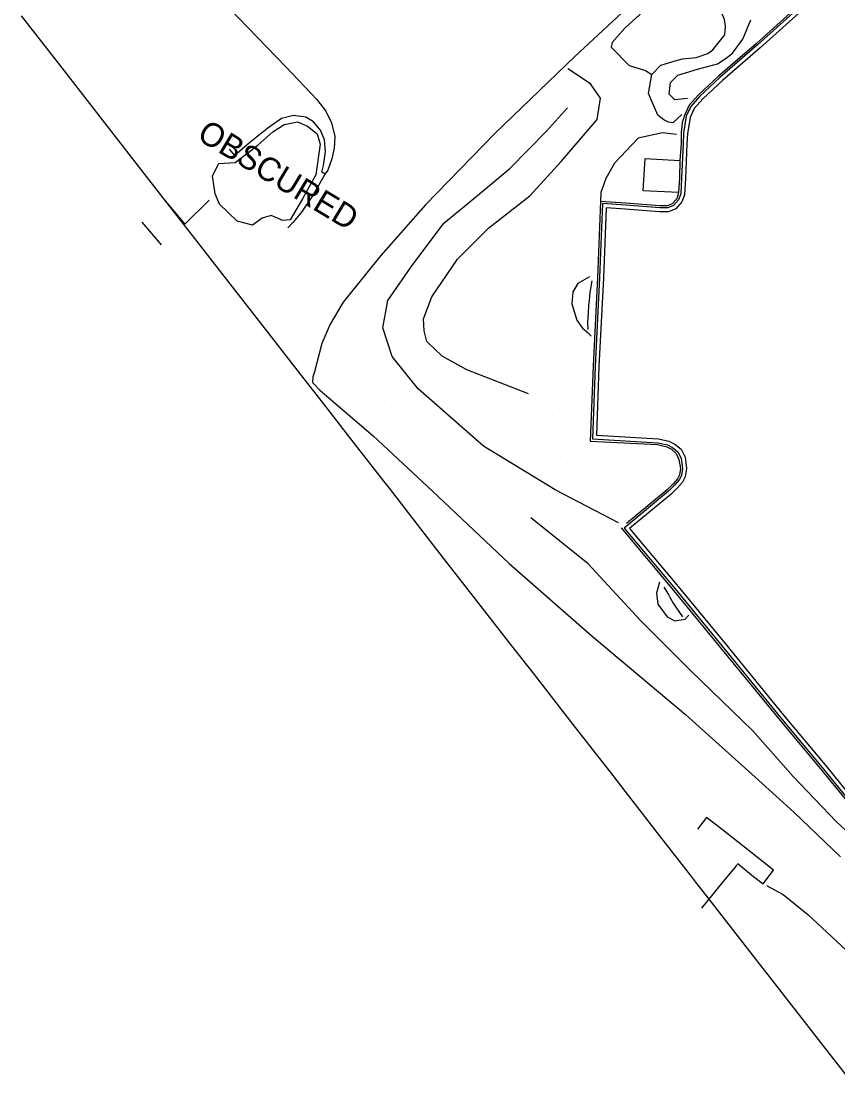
# Model space of a CAD drawing. Extents: x 1497074 to 1501343, y 481943 to 486114.
# Drawn here: x 1497258.8 to 1497466.3, y 483781.5 to 484050.2 of the extents above; entities that cross this region are included whole.
import ezdxf

# ---------------------------------------------------------------- set-up
doc = ezdxf.new("R2010")
doc.units = 0
for name, color, linetype in [('PH Exist DTM Boundary', 7, 'Continuous'), ('PH Exist DTM Breakline', 7, 'Continuous'), ('PH Exist DTM Obscure Area', 7, 'Continuous'), ('PH Exist DTM Obscure Area Text', 7, 'Continuous'), ('PH Exist DTM Point', 7, 'Continuous')]:
    doc.layers.add(name, color=color, linetype=linetype)

msp = doc.modelspace()

# ---------------------------------------------------------------- linework, layer by layer
at = {"layer": 'PH Exist DTM Boundary'}
msp.add_lwpolyline([(1497258.79, 484051.49), (1497269.09, 484038.27), (1497274.37, 484031.49), (1497289.09, 484012.59), (1497289.95, 484011.49), (1497298.33, 484000.73), (1497305.52, 483991.49), (1497309.09, 483986.91), (1497321.1, 483971.49), (1497329.09, 483961.23), (1497336.68, 483951.49), (1497342.11, 483944.51), (1497349.09, 483935.56), (1497350.87, 483933.27), (1497352.26, 483931.49), (1497363.41, 483917.17), (1497367.83, 483911.49), (1497369.09, 483909.88), (1497383.41, 483891.49), (1497389.09, 483884.2), (1497398.99, 483871.49), (1497409.09, 483858.52), (1497412.17, 483854.57), (1497414.57, 483851.49), (1497420.93, 483843.33), (1497429.09, 483832.84), (1497430.14, 483831.49), (1497433.86, 483826.72), (1497445.72, 483811.49), (1497449.09, 483807.17), (1497461.3, 483791.49), (1497469.09, 483781.49)], dxfattribs=at)
at = {"layer": 'PH Exist DTM Breakline'}
for points in [[(1497426.61, 484026.48), (1497424.36, 484024.37), (1497423.23, 484024.46), (1497422.08, 484025.1), (1497420.56, 484026.3), (1497418.18, 484031.76), (1497419.02, 484036.62), (1497421.28, 484039.01), (1497424.96, 484040.12), (1497426.83, 484040.6), (1497430.25, 484040.91), (1497433.26, 484041.91), (1497434.54, 484042.86), (1497437.56, 484046.67), (1497437.72, 484048.76), (1497437.51, 484050.61), (1497436.11, 484053.81), (1497435.07, 484055.98), (1497434.18, 484058.39), (1497434.59, 484065.23), (1497437.23, 484070.7), (1497442.75, 484075.92), (1497447.36, 484080.18)], [(1497326.06, 484038.55), (1497311.6, 484053.46), (1497301.78, 484063.49), (1497300.34, 484064.21), (1497298.27, 484064.75), (1497296.19, 484064.67), (1497294.27, 484064.03), (1497292.33, 484063.07), (1497290.55, 484061.92), (1497288.53, 484060.15), (1497287, 484058.88)], [(1497434.59, 484065.23), (1497427.56, 484061.64), (1497420.69, 484056.28), (1497412.17, 484048.37), (1497408.95, 484044.74), (1497408.71, 484043.55), (1497413.25, 484038.93), (1497417.39, 484037.66), (1497419.02, 484036.62)], [(1497422.07, 484062.26), (1497399.5, 484041.18), (1497379.11, 484021.6), (1497361.48, 484003.48), (1497350.14, 483990.65), (1497340.61, 483978.8), (1497337.33, 483973.2), (1497335.16, 483968.25), (1497333.35, 483961.1), (1497332.88, 483959.78), (1497332.8, 483958.35), (1497334.69, 483956.39), (1497348.26, 483944.81), (1497363.3, 483930.77), (1497382.78, 483912.43), (1497403.86, 483893.94), (1497427.57, 483874.05), (1497446.09, 483857.34), (1497455.1, 483849.22), (1497466.93, 483837.86)], [(1497459.45, 484057.02), (1497445.58, 484044.5), (1497436, 484036.18), (1497430.9, 484031.44), (1497428.55, 484028.78), (1497427.31, 484026.17), (1497426.77, 484024.38), (1497426.45, 484021.81), (1497426.46, 484019.06), (1497426.12, 484014.79), (1497426.06, 484010.27), (1497425.82, 484006.67), (1497425.36, 484005.02), (1497424.21, 484003.72), (1497422.98, 484003.23), (1497421.08, 484003.25), (1497412.36, 484003.93), (1497406.01, 484004.35), (1497405.24, 483985.07), (1497404.1, 483962.48), (1497403.35, 483943.44), (1497420.5, 483942.59), (1497422.84, 483942.07), (1497424.02, 483941.46), (1497425.18, 483940.31), (1497425.9, 483938.79), (1497426.34, 483936.54), (1497426.08, 483934.92), (1497425.53, 483933.91), (1497424.45, 483932.6), (1497422.95, 483931.14), (1497412.57, 483922.56)], [(1497459.78, 484056.65), (1497445.91, 484044.12), (1497436.33, 484035.81), (1497431.26, 484031.09), (1497428.97, 484028.5), (1497427.79, 484026.02), (1497427.1, 484021.67), (1497426.95, 484019.03), (1497426.56, 484010.25), (1497426.36, 484006.28), (1497425.8, 484004.75), (1497424.51, 484003.3), (1497423.07, 484002.73), (1497421.06, 484002.75), (1497412.32, 484003.43), (1497406.49, 484003.82), (1497405.74, 483985.04), (1497404.6, 483962.46), (1497403.94, 483944.09), (1497420.57, 483943.08), (1497423.01, 483942.54), (1497424.29, 483941.88), (1497425.66, 483940.79), (1497426.51, 483939.11), (1497426.84, 483936.53), (1497426.56, 483934.76), (1497425.95, 483933.63), (1497424.82, 483932.26), (1497423.29, 483930.77), (1497411.97, 483921.41), (1497424.97, 483905.95), (1497436.91, 483891.41), (1497451.68, 483873.28), (1497462.61, 483860.16), (1497472.31, 483848.27)], [(1497460.45, 484055.91), (1497446.57, 484043.37), (1497437, 484035.06), (1497431.98, 484030.4), (1497429.81, 484027.95), (1497428.76, 484025.72), (1497428.1, 484021.56), (1497427.95, 484018.98), (1497427.56, 484010.2), (1497427.35, 484006.08), (1497426.67, 484004.23), (1497425.1, 484002.46), (1497423.25, 484001.72), (1497421.01, 484001.75), (1497412.25, 484002.43), (1497407.45, 484002.75), (1497406.74, 483985), (1497405.6, 483962.41), (1497404.98, 483945.03), (1497420.71, 483944.08), (1497423.36, 483943.49), (1497424.84, 483942.72), (1497426.46, 483941.43), (1497427.48, 483939.4), (1497427.85, 483936.51), (1497427.52, 483934.43), (1497426.78, 483933.07), (1497425.56, 483931.58), (1497423.96, 483930.02), (1497413.38, 483921.28), (1497425.74, 483906.58), (1497437.69, 483892.05), (1497452.45, 483873.91), (1497463.38, 483860.79), (1497473.08, 483848.9)], [(1497428.06, 484030.51), (1497424.85, 484030.16), (1497423.4, 484031.63), (1497423.75, 484034.55), (1497425.67, 484036.48), (1497430.6, 484037.95), (1497435.7, 484039.28), (1497437.94, 484040.73), (1497439.52, 484042.06), (1497442.16, 484045.6), (1497444.17, 484050.47)], [(1497326.06, 484038.55), (1497333.95, 484030.29), (1497336.18, 484027.27), (1497337.62, 484024.34), (1497338.47, 484020.86), (1497338.35, 484017.87), (1497337.73, 484015.22), (1497336.67, 484012.33), (1497336.06, 484011.35)], [(1497387.7, 483955.51), (1497371.99, 483961.59), (1497365.73, 483965.07), (1497361.89, 483968.81), (1497361.17, 483971.51), (1497360.98, 483974.53), (1497363.17, 483980.12), (1497369.62, 483989.68), (1497377.65, 483997.63), (1497388.03, 484005.82), (1497395.98, 484014.47), (1497405.1, 484025.2), (1497405.99, 484030.62), (1497403.44, 484034.25), (1497397.65, 484038.05)], [(1497410.55, 483922.76), (1497394.47, 483931.07), (1497376.27, 483942.21), (1497359.62, 483956.77), (1497353.05, 483964.97), (1497350.66, 483972.27), (1497351.92, 483979.2), (1497357.84, 483987.76), (1497366.17, 483998.88), (1497375.2, 484006.28), (1497382.98, 484012.74), (1497392.26, 484022.25), (1497397.61, 484028.11)], [(1497336.06, 484011.35), (1497335.16, 484011.83), (1497335.59, 484013.51), (1497336.09, 484017.02), (1497335.82, 484020.02), (1497334.86, 484022.51), (1497333.03, 484024.6), (1497331.08, 484025.79), (1497328.01, 484026.19), (1497324.96, 484025.4), (1497321.46, 484023), (1497316.8, 484019.27), (1497313.08, 484016.05)], [(1497425.29, 484021.39), (1497421.72, 484021.78), (1497415.58, 484020.41), (1497409.55, 484014.06), (1497407.38, 484010.19), (1497406.06, 484006.63), (1497406.01, 484004.35)], [(1497313.08, 484016.05), (1497311.69, 484017.61)], [(1497425.82, 484006.67), (1497416.83, 484007.07), (1497417.3, 484015.3), (1497426.12, 484014.79)], [(1497336.06, 484011.35), (1497333.02, 484006.05), (1497329.98, 484001.64), (1497327.94, 483999.12), (1497326.53, 483997.62)], [(1497295.35, 484004.53), (1497300.36, 483998.63)], [(1497300.36, 483998.63), (1497306.57, 484004.67)], [(1497289.41, 483999.06), (1497294.37, 483993.35)], [(1497403.15, 483985.21), (1497400.25, 483983.54), (1497398.99, 483981.37), (1497398.68, 483978.35), (1497399.95, 483974.17), (1497401.37, 483972.15), (1497402.83, 483970.99), (1497403.62, 483970.1)], [(1497402.87, 483971.83), (1497402.76, 483973.69), (1497402.9, 483975.96), (1497403.03, 483977.99), (1497403.17, 483979.31), (1497403.34, 483981.2), (1497403.83, 483984.16)], [(1497515.29, 483811.39), (1497511.65, 483810.23), (1497508.31, 483810.84), (1497504.07, 483813.19), (1497493.24, 483823.19), (1497482.13, 483831.97), (1497473.64, 483839.67), (1497465.94, 483846.81), (1497454.97, 483858.29), (1497444.68, 483869.93), (1497428.83, 483885.2), (1497416.13, 483897.91), (1497402.86, 483912.32), (1497388.28, 483924.02)], [(1497411.26, 483921.47), (1497424.54, 483905.55), (1497436.47, 483891), (1497451.29, 483872.96), (1497462.22, 483859.84), (1497471.92, 483847.95), (1497478.37, 483840.2), (1497489.86, 483849.71), (1497493.52, 483852.59), (1497494.98, 483852.98), (1497496.25, 483852.72), (1497497.28, 483852.15), (1497498.17, 483851.31), (1497507.65, 483838.2), (1497516.24, 483826.14), (1497519.43, 483821.59), (1497520.97, 483819.57)], [(1497420.99, 483907.68), (1497420.21, 483904.85), (1497420.51, 483902.06), (1497422.9, 483898.88), (1497424.84, 483897.85), (1497427.48, 483898.22), (1497428.39, 483899.25)], [(1497422.04, 483906.38), (1497423.22, 483904.56), (1497423.71, 483903.64), (1497424.44, 483902.36), (1497425.16, 483901.33), (1497426.84, 483898.85)], [(1497440.88, 483836.2), (1497444.87, 483832.91), (1497447.29, 483831.04), (1497449.9, 483834.52), (1497443.3, 483839.74), (1497436.98, 483844.71), (1497432.92, 483847.84), (1497430.62, 483844.91)], [(1497431.72, 483824.87), (1497437.16, 483831.53), (1497440.64, 483835.72), (1497440.88, 483836.2)], [(1497448.14, 483830.56), (1497452.36, 483828.34), (1497458.66, 483823.23), (1497467.14, 483815.33), (1497476.44, 483806.68), (1497483.21, 483799.79), (1497491.45, 483792.54), (1497495.13, 483789.3), (1497497.78, 483787)]]:
    msp.add_lwpolyline(points, dxfattribs=at)
at = {"layer": 'PH Exist DTM Obscure Area'}
msp.add_lwpolyline([(1497325.62, 484023.92), (1497329, 484024.61), (1497331.57, 484023.47), (1497333.97, 484021.55), (1497334.8, 484018.92), (1497333.66, 484011.15), (1497330.27, 484005.04), (1497327.18, 483999.67), (1497325.26, 483999.49), (1497322.33, 484000.78), (1497320, 484000.13), (1497317.55, 483998.36), (1497313.66, 483999.35), (1497309.21, 484003.71), (1497308.05, 484006.33), (1497307.4, 484010.85), (1497309, 484013.98), (1497313.16, 484014.24), (1497318.92, 484018.62), (1497322.75, 484022.04), (1497325.62, 484023.92)], dxfattribs=at)
at = {"layer": 'PH Exist DTM Point'}
for p, q in [((1497422.35, 484046.96), (1497422.35, 484046.96)), ((1497307.94, 484043.97), (1497307.94, 484043.97)), ((1497336.16, 484042.54), (1497336.16, 484042.54)), ((1497350.93, 484040.92), (1497350.93, 484040.92)), ((1497363.48, 484041.76), (1497363.48, 484041.76)), ((1497381.84, 484041.56), (1497381.84, 484041.56)), ((1497407.53, 484037.9), (1497407.53, 484037.9)), ((1497454.7, 484040.25), (1497454.7, 484040.25)), ((1497412.81, 484028.16), (1497412.81, 484028.16)), ((1497310.93, 484026.91), (1497310.93, 484026.91)), ((1497350.57, 484025.81), (1497350.57, 484025.81)), ((1497362.51, 484024.73), (1497362.51, 484024.73)), ((1497453.37, 484026.35), (1497453.37, 484026.35)), ((1497442.72, 484023.63), (1497442.72, 484023.63)), ((1497349.69, 484011.52), (1497349.69, 484011.52)), ((1497413.29, 484011.88), (1497413.29, 484011.88)), ((1497455.05, 484011.17), (1497455.05, 484011.17)), ((1497399.01, 484007.19), (1497399.01, 484007.19)), ((1497440.68, 484007.55), (1497440.68, 484007.55)), ((1497466.27, 484000.96), (1497466.27, 484000.96)), ((1497336.97, 483997.78), (1497336.97, 483997.78)), ((1497392.99, 483997.88), (1497392.99, 483997.88)), ((1497302.35, 483994.51), (1497302.35, 483994.51)), ((1497319.53, 483994.14), (1497319.53, 483994.14)), ((1497368.09, 483994.28), (1497368.09, 483994.28)), ((1497426.05, 483993.45), (1497426.05, 483993.45)), ((1497439.47, 483992.54), (1497439.47, 483992.54)), ((1497384.95, 483990.09), (1497384.95, 483990.09)), ((1497334.27, 483984.35), (1497334.27, 483984.35)), ((1497392.48, 483984.67), (1497392.48, 483984.67)), ((1497303.64, 483981.69), (1497303.64, 483981.69)), ((1497319.64, 483982.37), (1497319.64, 483982.37)), ((1497382.71, 483981.47), (1497382.71, 483981.47)), ((1497424.27, 483983.24), (1497424.27, 483983.24)), ((1497442.46, 483978.72), (1497442.46, 483978.72)), ((1497372.17, 483977.22), (1497372.17, 483977.22)), ((1497344.79, 483973.79), (1497344.79, 483973.79)), ((1497329.48, 483970.97), (1497329.48, 483970.97)), ((1497394.74, 483968.24), (1497394.74, 483968.24)), ((1497318.14, 483965.78), (1497318.14, 483965.78)), ((1497362.17, 483962.67), (1497362.17, 483962.67)), ((1497425.01, 483963.63), (1497425.01, 483963.63)), ((1497441.4, 483964.97), (1497441.4, 483964.97)), ((1497455.85, 483965.18), (1497455.85, 483965.18)), ((1497344.46, 483962.5), (1497344.46, 483962.5)), ((1497351.07, 483953.88), (1497351.07, 483953.88)), ((1497424.65, 483952.98), (1497424.65, 483952.98)), ((1497393.87, 483950.11), (1497393.87, 483950.11)), ((1497441.18, 483950.7), (1497441.18, 483950.7)), ((1497455.06, 483950.8), (1497455.06, 483950.8)), ((1497330.66, 483947.33), (1497330.66, 483947.33)), ((1497359.74, 483946.81), (1497359.74, 483946.81)), ((1497366.63, 483938.84), (1497366.63, 483938.84)), ((1497397.54, 483937.69), (1497397.54, 483937.69)), ((1497418.7, 483936.09), (1497418.7, 483936.09)), ((1497443, 483936.59), (1497443, 483936.59)), ((1497408.32, 483934.51), (1497408.32, 483934.51)), ((1497455.91, 483934.45), (1497455.91, 483934.45)), ((1497329.53, 483932.79), (1497329.53, 483932.79)), ((1497348.21, 483931.48), (1497348.21, 483931.48)), ((1497376.14, 483931.64), (1497376.14, 483931.64)), ((1497360.32, 483927.07), (1497360.32, 483927.07)), ((1497453.97, 483922.65), (1497453.97, 483922.65)), ((1497352.59, 483921.88), (1497352.59, 483921.88)), ((1497383.82, 483920.49), (1497383.82, 483920.49)), ((1497400.91, 483921.77), (1497400.91, 483921.77)), ((1497426.45, 483920.76), (1497426.45, 483920.76)), ((1497439.81, 483919.41), (1497439.81, 483919.41)), ((1497409.92, 483914.26), (1497409.92, 483914.26)), ((1497398.07, 483908.05), (1497398.07, 483908.05)), ((1497438.64, 483906.67), (1497438.64, 483906.67)), ((1497454.55, 483906.16), (1497454.55, 483906.16)), ((1497369.66, 483905.99), (1497369.66, 483905.99)), ((1497380.58, 483903.37), (1497380.58, 483903.37)), ((1497406.91, 483899.95), (1497406.91, 483899.95)), ((1497375.78, 483896.63), (1497375.78, 483896.63)), ((1497428.39, 483893.08), (1497428.39, 483893.08)), ((1497453, 483893.45), (1497453, 483893.45)), ((1497396.57, 483892.28), (1497396.57, 483892.28)), ((1497408.95, 483878.84), (1497408.95, 483878.84)), ((1497441.45, 483879.16), (1497441.45, 483879.16)), ((1497422.86, 483864.85), (1497422.86, 483864.85)), ((1497437.23, 483853.54), (1497437.23, 483853.54)), ((1497446.82, 483846.24), (1497446.82, 483846.24)), ((1497459.83, 483833.63), (1497459.83, 483833.63)), ((1497443.48, 483824.8), (1497443.48, 483824.8)), ((1497453.56, 483816.29), (1497453.56, 483816.29)), ((1497439.9, 483813.9), (1497439.9, 483813.9)), ((1497452.02, 483801.46), (1497452.02, 483801.46))]:
    msp.add_line(p, q, dxfattribs=at)

# ---------------------------------------------------------------- texts
at = {"layer": 'PH Exist DTM Obscure Area Text'}
msp.add_text('OBSCURED', height=6, rotation=328.8585, dxfattribs=at).set_placement((1497303.16, 484020.3))

doc.saveas('drawing.dxf')
